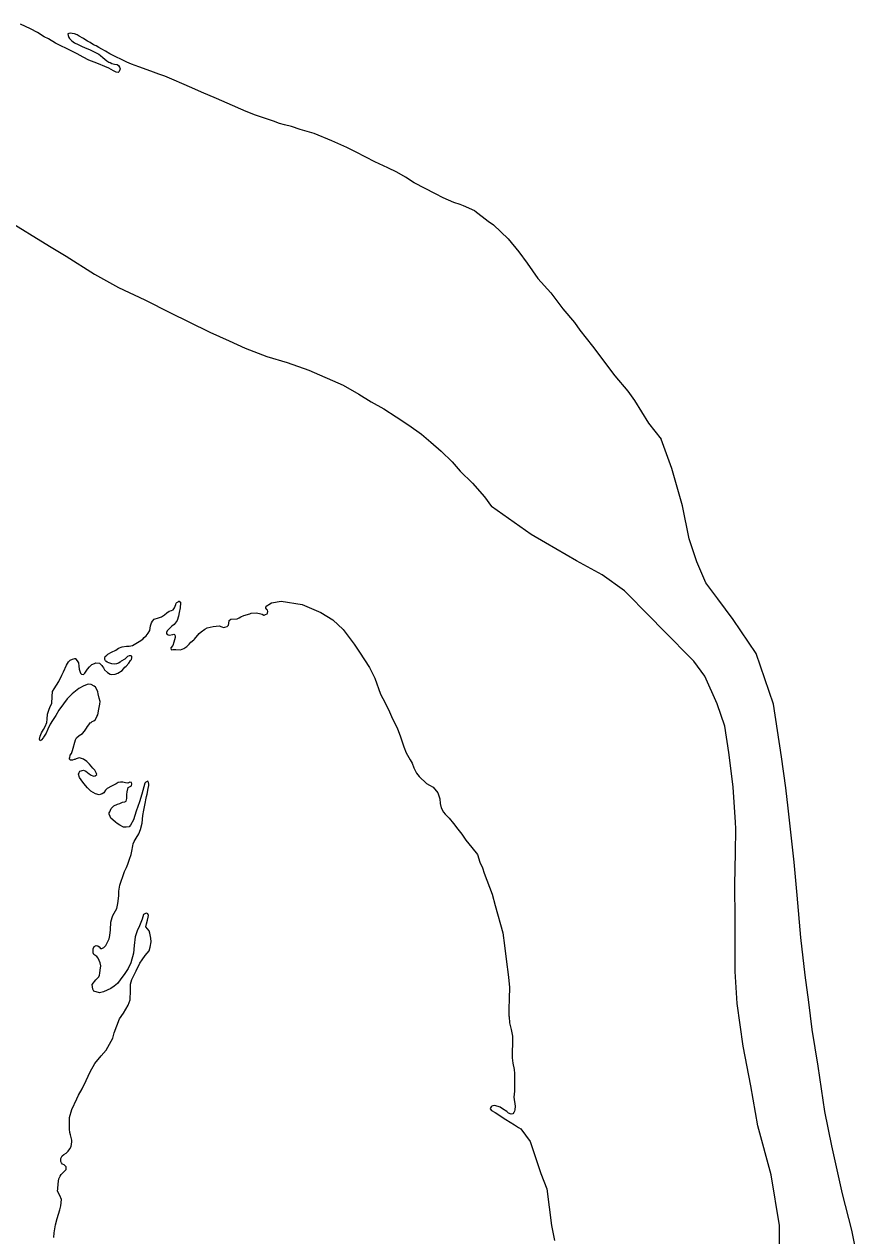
# Model space of a CAD drawing. Extents: x -939622 to -934222, y 1383701 to 1385301.
# Drawn here: x -935554.66 to -935543.11, y 1384282.37 to 1384299.15 of the extents above; entities that cross this region are included whole.
import ezdxf

# ---------------------------------------------------------------- set-up
doc = ezdxf.new("R2010")
doc.units = 0
doc.layers.add('3', color=7, linetype='Continuous')
doc.layers.add('9', color=7, linetype='Continuous')

msp = doc.modelspace()

# ---------------------------------------------------------------- linework, layer by layer
at = {"layer": '3'}
for points in [[(-935554.928, 1384296.455), (-935554.315, 1384296.075), (-935554.085, 1384295.935), (-935553.689, 1384295.686), (-935553.359, 1384295.504), (-935552.995, 1384295.332), (-935552.638, 1384295.154), (-935552.384, 1384295.027), (-935552.094, 1384294.882), (-935551.826, 1384294.762), (-935551.603, 1384294.661), (-935551.302, 1384294.547), (-935551.02, 1384294.463), (-935550.719, 1384294.358), (-935550.244, 1384294.148), (-935550.026, 1384294.026)], [(-935550.026, 1384294.026), (-935549.855, 1384293.92), (-935549.68, 1384293.82), (-935549.511, 1384293.711), (-935549.336, 1384293.596), (-935549.158, 1384293.473), (-935549.031, 1384293.362), (-935548.889, 1384293.235), (-935548.734, 1384293.086), (-935548.624, 1384292.96), (-935548.453, 1384292.794), (-935548.288, 1384292.604), (-935548.19, 1384292.471)], [(-935544.198, 1384281.649), (-935544.197, 1384282.51), (-935544.313, 1384283.209), (-935544.5, 1384283.89), (-935544.594, 1384284.441), (-935544.704, 1384284.992), (-935544.785, 1384285.584), (-935544.812, 1384286.028), (-935544.812, 1384286.741), (-935544.819, 1384287.233), (-935544.807, 1384287.672), (-935544.806, 1384288.001), (-935544.81, 1384288.095), (-935544.839, 1384288.579), (-935544.874, 1384288.843), (-935544.899, 1384289.061), (-935544.954, 1384289.427), (-935545.061, 1384289.735), (-935545.235, 1384290.119), (-935545.384, 1384290.324), (-935545.817, 1384290.759), (-935545.989, 1384290.939), (-935546.348, 1384291.299), (-935546.654, 1384291.521), (-935547.014, 1384291.717), (-935547.439, 1384291.964), (-935547.639, 1384292.081), (-935548.19, 1384292.471)]]:
    msp.add_lwpolyline(points, dxfattribs=at)
at = {"layer": '9'}
for points in [[(-935548.421, 1384296.567), (-935548.576, 1384296.632), (-935548.625, 1384296.654), (-935548.71, 1384296.681), (-935548.859, 1384296.743), (-935548.966, 1384296.799), (-935549.26, 1384296.955), (-935549.38, 1384297.03), (-935549.502, 1384297.101), (-935549.627, 1384297.16), (-935549.804, 1384297.242), (-935549.933, 1384297.307), (-935550.073, 1384297.384), (-935550.192, 1384297.44), (-935550.403, 1384297.536), (-935550.649, 1384297.636), (-935550.84, 1384297.693), (-935550.962, 1384297.731), (-935551.056, 1384297.755), (-935551.126, 1384297.777), (-935551.208, 1384297.807), (-935551.323, 1384297.843), (-935551.46, 1384297.889), (-935551.591, 1384297.942), (-935551.85, 1384298.057), (-935551.999, 1384298.119), (-935552.209, 1384298.208), (-935552.34, 1384298.267), (-935552.48, 1384298.329), (-935552.587, 1384298.373), (-935552.715, 1384298.429), (-935552.797, 1384298.46), (-935552.91, 1384298.501), (-935553.074, 1384298.562), (-935553.126, 1384298.579), (-935553.177, 1384298.598), (-935553.211, 1384298.612), (-935553.241, 1384298.623), (-935553.324, 1384298.666), (-935553.388, 1384298.694), (-935553.476, 1384298.739), (-935553.538, 1384298.779), (-935553.587, 1384298.805), (-935553.629, 1384298.827), (-935553.669, 1384298.85), (-935553.703, 1384298.864), (-935553.749, 1384298.896), (-935553.786, 1384298.915), (-935553.838, 1384298.947), (-935553.85, 1384298.956), (-935553.905, 1384298.984), (-935553.933, 1384299.001), (-935553.966, 1384299.015), (-935554.002, 1384299.023), (-935554.029, 1384299.025), (-935554.047, 1384299.021), (-935554.059, 1384299.015), (-935554.055, 1384298.994), (-935554.046, 1384298.967), (-935554.036, 1384298.952), (-935554.005, 1384298.92), (-935553.968, 1384298.894), (-935553.919, 1384298.869), (-935553.87, 1384298.846), (-935553.818, 1384298.824), (-935553.761, 1384298.799), (-935553.687, 1384298.765), (-935553.629, 1384298.734), (-935553.608, 1384298.716), (-935553.574, 1384298.69), (-935553.521, 1384298.644), (-935553.49, 1384298.624), (-935553.475, 1384298.618), (-935553.451, 1384298.607), (-935553.415, 1384298.599), (-935553.375, 1384298.592), (-935553.36, 1384298.577), (-935553.344, 1384298.556), (-935553.334, 1384298.53), (-935553.348, 1384298.493), (-935553.363, 1384298.483), (-935553.39, 1384298.486), (-935553.426, 1384298.505), (-935553.491, 1384298.54), (-935553.546, 1384298.565), (-935553.634, 1384298.601), (-935553.695, 1384298.626), (-935553.768, 1384298.654), (-935553.847, 1384298.693), (-935553.933, 1384298.739), (-935554.003, 1384298.776), (-935554.079, 1384298.815), (-935554.159, 1384298.849), (-935554.232, 1384298.886), (-935554.33, 1384298.946), (-935554.388, 1384298.977), (-935554.48, 1384299.037), (-935554.578, 1384299.088), (-935554.715, 1384299.15)], [(-935548.421, 1384296.567), (-935548.235, 1384296.422), (-935548.161, 1384296.369), (-935547.96, 1384296.179), (-935547.812, 1384295.999), (-935547.696, 1384295.841), (-935547.548, 1384295.629), (-935547.369, 1384295.429), (-935547.2, 1384295.207), (-935547.041, 1384295.017), (-935546.967, 1384294.911), (-935546.788, 1384294.689), (-935546.481, 1384294.277), (-935546.302, 1384294.066), (-935546.207, 1384293.939), (-935546.016, 1384293.622), (-935545.84, 1384293.403)], [(-935543.114, 1384282.032), (-935543.195, 1384282.444), (-935543.326, 1384282.947), (-935543.473, 1384283.613), (-935543.572, 1384284.087), (-935543.662, 1384284.717), (-935543.746, 1384285.222), (-935543.794, 1384285.603), (-935543.842, 1384285.977), (-935543.904, 1384286.498), (-935543.953, 1384287.083), (-935543.997, 1384287.543), (-935544.077, 1384288.291), (-935544.113, 1384288.571), (-935544.17, 1384288.999), (-935544.281, 1384289.73), (-935544.522, 1384290.431), (-935544.84, 1384290.903), (-935545.055, 1384291.191), (-935545.221, 1384291.411), (-935545.343, 1384291.703), (-935545.451, 1384292.019), (-935545.541, 1384292.477), (-935545.689, 1384292.995), (-935545.84, 1384293.403)], [(-935554.343, 1384289.593), (-935554.321, 1384289.66), (-935554.299, 1384289.706), (-935554.282, 1384289.739), (-935554.279, 1384289.836), (-935554.272, 1384289.905), (-935554.25, 1384289.945), (-935554.184, 1384290.044), (-935554.142, 1384290.13), (-935554.122, 1384290.176), (-935554.08, 1384290.27), (-935554.066, 1384290.295), (-935554.052, 1384290.319), (-935554.026, 1384290.341), (-935553.996, 1384290.354), (-935553.964, 1384290.365), (-935553.951, 1384290.362), (-935553.948, 1384290.356), (-935553.929, 1384290.33), (-935553.913, 1384290.303), (-935553.906, 1384290.258), (-935553.901, 1384290.213), (-935553.895, 1384290.189), (-935553.885, 1384290.162), (-935553.872, 1384290.145), (-935553.845, 1384290.143), (-935553.825, 1384290.161), (-935553.787, 1384290.214), (-935553.761, 1384290.248), (-935553.726, 1384290.279), (-935553.691, 1384290.295), (-935553.67, 1384290.302), (-935553.622, 1384290.298), (-935553.588, 1384290.268), (-935553.578, 1384290.254), (-935553.566, 1384290.233), (-935553.553, 1384290.206), (-935553.512, 1384290.169), (-935553.473, 1384290.146), (-935553.46, 1384290.14), (-935553.404, 1384290.145), (-935553.365, 1384290.161), (-935553.309, 1384290.199), (-935553.269, 1384290.243), (-935553.251, 1384290.258), (-935553.217, 1384290.299), (-935553.191, 1384290.333), (-935553.179, 1384290.351), (-935553.174, 1384290.37), (-935553.175, 1384290.391), (-935553.184, 1384290.402), (-935553.211, 1384290.401), (-935553.232, 1384290.389), (-935553.269, 1384290.354), (-935553.323, 1384290.325), (-935553.337, 1384290.313), (-935553.358, 1384290.3), (-935553.384, 1384290.287), (-935553.408, 1384290.283), (-935553.451, 1384290.291), (-935553.466, 1384290.294), (-935553.493, 1384290.302), (-935553.517, 1384290.313), (-935553.533, 1384290.325), (-935553.539, 1384290.33), (-935553.546, 1384290.348), (-935553.546, 1384290.372), (-935553.541, 1384290.391), (-935553.521, 1384290.409), (-935553.506, 1384290.422), (-935553.453, 1384290.451), (-935553.394, 1384290.48), (-935553.356, 1384290.505), (-935553.308, 1384290.525), (-935553.248, 1384290.533), (-935553.209, 1384290.534), (-935553.162, 1384290.545), (-935553.07, 1384290.599), (-935553.023, 1384290.631), (-935553.003, 1384290.652), (-935552.974, 1384290.677), (-935552.945, 1384290.712), (-935552.922, 1384290.751), (-935552.918, 1384290.785), (-935552.913, 1384290.815), (-935552.902, 1384290.855), (-935552.885, 1384290.882), (-935552.862, 1384290.91), (-935552.805, 1384290.927), (-935552.764, 1384290.94), (-935552.72, 1384290.969), (-935552.69, 1384290.997), (-935552.658, 1384291.019), (-935552.625, 1384291.029), (-935552.602, 1384291.039), (-935552.582, 1384291.064), (-935552.565, 1384291.11), (-935552.56, 1384291.128), (-935552.551, 1384291.137), (-935552.533, 1384291.15), (-935552.522, 1384291.156)], [(-935552.522, 1384291.156), (-935552.516, 1384291.157), (-935552.5, 1384291.145), (-935552.5, 1384291.136), (-935552.504, 1384291.067), (-935552.516, 1384291), (-935552.527, 1384290.951), (-935552.546, 1384290.89), (-935552.586, 1384290.835), (-935552.618, 1384290.81), (-935552.65, 1384290.778), (-935552.682, 1384290.747), (-935552.693, 1384290.723), (-935552.693, 1384290.708), (-935552.683, 1384290.696), (-935552.656, 1384290.685), (-935552.605, 1384290.696), (-935552.59, 1384290.702), (-935552.584, 1384290.696), (-935552.575, 1384290.676), (-935552.574, 1384290.654), (-935552.593, 1384290.591), (-935552.606, 1384290.545), (-935552.606, 1384290.542), (-935552.632, 1384290.511), (-935552.628, 1384290.484), (-935552.604, 1384290.488), (-935552.565, 1384290.486), (-935552.499, 1384290.485), (-935552.455, 1384290.502), (-935552.41, 1384290.527), (-935552.378, 1384290.561), (-935552.355, 1384290.589), (-935552.314, 1384290.621), (-935552.306, 1384290.63), (-935552.239, 1384290.708), (-935552.213, 1384290.733), (-935552.16, 1384290.771), (-935552.128, 1384290.79), (-935552.044, 1384290.807), (-935552.006, 1384290.812), (-935551.964, 1384290.816), (-935551.927, 1384290.802), (-935551.903, 1384290.794), (-935551.885, 1384290.795), (-935551.852, 1384290.805), (-935551.835, 1384290.826), (-935551.83, 1384290.848), (-935551.825, 1384290.89), (-935551.802, 1384290.909), (-935551.715, 1384290.912), (-935551.688, 1384290.925), (-935551.661, 1384290.941), (-935551.623, 1384290.957), (-935551.537, 1384290.984), (-935551.522, 1384290.99), (-935551.444, 1384290.996), (-935551.384, 1384290.98), (-935551.368, 1384290.977), (-935551.344, 1384290.963), (-935551.338, 1384290.963), (-935551.32, 1384290.973), (-935551.297, 1384290.983), (-935551.294, 1384290.992), (-935551.289, 1384291.016), (-935551.292, 1384291.034), (-935551.302, 1384291.043), (-935551.317, 1384291.06), (-935551.315, 1384291.073), (-935551.303, 1384291.091), (-935551.277, 1384291.113), (-935551.238, 1384291.132), (-935551.104, 1384291.158), (-935550.814, 1384291.113), (-935550.714, 1384291.071), (-935550.555, 1384291.001), (-935550.387, 1384290.898), (-935550.247, 1384290.767), (-935550.093, 1384290.561), (-935550.02, 1384290.449), (-935549.881, 1384290.237), (-935549.807, 1384290.089), (-935549.728, 1384289.871), (-935549.663, 1384289.75), (-935549.602, 1384289.626), (-935549.56, 1384289.527), (-935549.496, 1384289.403), (-935549.449, 1384289.278), (-935549.406, 1384289.141), (-935549.37, 1384289.058), (-935549.318, 1384288.957), (-935549.29, 1384288.913), (-935549.264, 1384288.85), (-935549.228, 1384288.776), (-935549.194, 1384288.729), (-935549.091, 1384288.633), (-935549.049, 1384288.61), (-935549, 1384288.582), (-935548.934, 1384288.503), (-935548.907, 1384288.419), (-935548.899, 1384288.353)], [(-935553.23, 1384288.638), (-935553.26, 1384288.64), (-935553.296, 1384288.648), (-935553.332, 1384288.65), (-935553.362, 1384288.643), (-935553.389, 1384288.627), (-935553.454, 1384288.595), (-935553.513, 1384288.563), (-935553.536, 1384288.538), (-935553.559, 1384288.504), (-935553.585, 1384288.488), (-935553.624, 1384288.475), (-935553.675, 1384288.488), (-935553.74, 1384288.525), (-935553.789, 1384288.569), (-935553.839, 1384288.633), (-935553.877, 1384288.68), (-935553.899, 1384288.716), (-935553.913, 1384288.76), (-935553.904, 1384288.785), (-935553.893, 1384288.8), (-935553.842, 1384288.817), (-935553.812, 1384288.803), (-935553.763, 1384288.765), (-935553.738, 1384288.748), (-935553.714, 1384288.737), (-935553.698, 1384288.731), (-935553.681, 1384288.738), (-935553.66, 1384288.757), (-935553.661, 1384288.772), (-935553.686, 1384288.816), (-935553.714, 1384288.845), (-935553.758, 1384288.898), (-935553.798, 1384288.936), (-935553.844, 1384288.967), (-935553.884, 1384288.984), (-935553.905, 1384288.987), (-935553.929, 1384288.977), (-935553.944, 1384288.973), (-935553.965, 1384288.966), (-935553.974, 1384288.966), (-935553.997, 1384288.956), (-935554.009, 1384288.953), (-935554.024, 1384288.955), (-935554.04, 1384288.973), (-935554.034, 1384288.988), (-935554.027, 1384289.025), (-935554.009, 1384289.049), (-935553.996, 1384289.089), (-935553.953, 1384289.238), (-935553.938, 1384289.263), (-935553.904, 1384289.297), (-935553.857, 1384289.326), (-935553.827, 1384289.354), (-935553.802, 1384289.397), (-935553.788, 1384289.421), (-935553.77, 1384289.446), (-935553.75, 1384289.471), (-935553.738, 1384289.477), (-935553.724, 1384289.49), (-935553.7, 1384289.499), (-935553.677, 1384289.518), (-935553.657, 1384289.558), (-935553.646, 1384289.583), (-935553.638, 1384289.604), (-935553.633, 1384289.64), (-935553.625, 1384289.686), (-935553.615, 1384289.728), (-935553.613, 1384289.767), (-935553.627, 1384289.812), (-935553.641, 1384289.872), (-935553.645, 1384289.899), (-935553.658, 1384289.932), (-935553.677, 1384289.964), (-935553.695, 1384289.979), (-935553.735, 1384290.002), (-935553.777, 1384290.009), (-935553.837, 1384289.986), (-935553.907, 1384289.948), (-935553.998, 1384289.875), (-935554.071, 1384289.804), (-935554.12, 1384289.736), (-935554.183, 1384289.646), (-935554.225, 1384289.573), (-935554.271, 1384289.502), (-935554.305, 1384289.455), (-935554.336, 1384289.385), (-935554.361, 1384289.327), (-935554.395, 1384289.272), (-935554.401, 1384289.265), (-935554.424, 1384289.235), (-935554.433, 1384289.225), (-935554.442, 1384289.222), (-935554.454, 1384289.246), (-935554.444, 1384289.285), (-935554.427, 1384289.334), (-935554.399, 1384289.38), (-935554.373, 1384289.42), (-935554.351, 1384289.478), (-935554.347, 1384289.523), (-935554.343, 1384289.593)], [(-935553.565, 1384285.747), (-935553.622, 1384285.733), (-935553.7, 1384285.754), (-935553.713, 1384285.784), (-935553.722, 1384285.847), (-935553.673, 1384285.912), (-935553.649, 1384285.934), (-935553.632, 1384285.952), (-935553.621, 1384285.977), (-935553.619, 1384286.004), (-935553.614, 1384286.046), (-935553.601, 1384286.104), (-935553.611, 1384286.146), (-935553.641, 1384286.211), (-935553.657, 1384286.235), (-935553.7, 1384286.263), (-935553.709, 1384286.287), (-935553.71, 1384286.314), (-935553.708, 1384286.339), (-935553.694, 1384286.372), (-935553.668, 1384286.385), (-935553.643, 1384286.383), (-935553.628, 1384286.368), (-935553.606, 1384286.345), (-935553.588, 1384286.345), (-935553.562, 1384286.361), (-935553.535, 1384286.386), (-935553.488, 1384286.481), (-935553.48, 1384286.527), (-935553.471, 1384286.605), (-935553.462, 1384286.708), (-935553.446, 1384286.775), (-935553.435, 1384286.802), (-935553.398, 1384286.867), (-935553.381, 1384286.898), (-935553.366, 1384286.967), (-935553.354, 1384287.076), (-935553.354, 1384287.14), (-935553.341, 1384287.221), (-935553.322, 1384287.279), (-935553.297, 1384287.343), (-935553.273, 1384287.413), (-935553.245, 1384287.469), (-935553.231, 1384287.514), (-935553.206, 1384287.584), (-935553.184, 1384287.648), (-935553.174, 1384287.694), (-935553.159, 1384287.77), (-935553.156, 1384287.797), (-935553.142, 1384287.828), (-935553.114, 1384287.874), (-935553.074, 1384287.932), (-935553.052, 1384287.996), (-935553.028, 1384288.081), (-935553.019, 1384288.187), (-935553.007, 1384288.26), (-935552.991, 1384288.333), (-935552.968, 1384288.451), (-935552.96, 1384288.484), (-935552.945, 1384288.56), (-935552.94, 1384288.603), (-935552.938, 1384288.624), (-935552.942, 1384288.645), (-935552.945, 1384288.651), (-935552.951, 1384288.662), (-935552.981, 1384288.649), (-935552.992, 1384288.634), (-935553.035, 1384288.482), (-935553.068, 1384288.378), (-935553.112, 1384288.247), (-935553.15, 1384288.129), (-935553.192, 1384288.052), (-935553.212, 1384288.033), (-935553.251, 1384288.026), (-935553.287, 1384288.028), (-935553.339, 1384288.053), (-935553.376, 1384288.076), (-935553.401, 1384288.096), (-935553.438, 1384288.128), (-935553.463, 1384288.151), (-935553.475, 1384288.172), (-935553.486, 1384288.208), (-935553.486, 1384288.223), (-935553.478, 1384288.241), (-935553.458, 1384288.284), (-935553.423, 1384288.321), (-935553.373, 1384288.344), (-935553.34, 1384288.354), (-935553.302, 1384288.371), (-935553.269, 1384288.378), (-935553.251, 1384288.387), (-935553.241, 1384288.424), (-935553.242, 1384288.478), (-935553.238, 1384288.517), (-935553.225, 1384288.575), (-935553.222, 1384288.578), (-935553.18, 1384288.598), (-935553.172, 1384288.628), (-935553.179, 1384288.646), (-935553.2, 1384288.648), (-935553.23, 1384288.638)], [(-935548.899, 1384288.353), (-935548.885, 1384288.296), (-935548.856, 1384288.234), (-935548.831, 1384288.205), (-935548.775, 1384288.149), (-935548.718, 1384288.076), (-935548.656, 1384288), (-935548.599, 1384287.929), (-935548.545, 1384287.846), (-935548.461, 1384287.744), (-935548.385, 1384287.647), (-935548.349, 1384287.543), (-935548.313, 1384287.462), (-935548.29, 1384287.391), (-935548.178, 1384287.099), (-935548.14, 1384286.941), (-935548.034, 1384286.562), (-935548.01, 1384286.385), (-935547.985, 1384286.196), (-935547.953, 1384285.95), (-935547.942, 1384285.805), (-935547.943, 1384285.652), (-935547.95, 1384285.504), (-935547.95, 1384285.413), (-935547.947, 1384285.399), (-935547.938, 1384285.317), (-935547.917, 1384285.225), (-935547.898, 1384285.132), (-935547.899, 1384285.066), (-935547.905, 1384284.879), (-935547.903, 1384284.833), (-935547.895, 1384284.758), (-935547.877, 1384284.669), (-935547.869, 1384284.615), (-935547.869, 1384284.512), (-935547.873, 1384284.367), (-935547.879, 1384284.286), (-935547.863, 1384284.16), (-935547.867, 1384284.109), (-935547.872, 1384284.09), (-935547.881, 1384284.075), (-935547.892, 1384284.053), (-935547.919, 1384284.05), (-935547.956, 1384284.066), (-935547.977, 1384284.087), (-935548.036, 1384284.124), (-935548.07, 1384284.147), (-935548.143, 1384284.172), (-935548.169, 1384284.168), (-935548.184, 1384284.161), (-935548.196, 1384284.152), (-935548.204, 1384284.137), (-935548.207, 1384284.124), (-935548.191, 1384284.101), (-935548.139, 1384284.075), (-935547.992, 1384283.978), (-935547.933, 1384283.938), (-935547.869, 1384283.904), (-935547.817, 1384283.866), (-935547.783, 1384283.846)], [(-935554.252, 1384282.343), (-935554.248, 1384282.404), (-935554.231, 1384282.519), (-935554.21, 1384282.607), (-935554.172, 1384282.726), (-935554.156, 1384282.78), (-935554.147, 1384282.868), (-935554.173, 1384282.924), (-935554.202, 1384282.984), (-935554.2, 1384283.017), (-935554.196, 1384283.086), (-935554.187, 1384283.153), (-935554.167, 1384283.19), (-935554.153, 1384283.214), (-935554.118, 1384283.249), (-935554.083, 1384283.283), (-935554.084, 1384283.319), (-935554.109, 1384283.348), (-935554.133, 1384283.357), (-935554.149, 1384283.377), (-935554.156, 1384283.395), (-935554.156, 1384283.419), (-935554.157, 1384283.434), (-935554.137, 1384283.474), (-935554.117, 1384283.493), (-935554.081, 1384283.512), (-935554.055, 1384283.537), (-935554.032, 1384283.568), (-935554.012, 1384283.602), (-935554.003, 1384283.665), (-935554.003, 1384283.689), (-935554.024, 1384283.764), (-935554.031, 1384283.794), (-935554.036, 1384283.842), (-935554.035, 1384284.002), (-935554.003, 1384284.114), (-935553.936, 1384284.261), (-935553.91, 1384284.313), (-935553.862, 1384284.402), (-935553.806, 1384284.515), (-935553.75, 1384284.635), (-935553.685, 1384284.751), (-935553.598, 1384284.86), (-935553.529, 1384284.937), (-935553.438, 1384285.103), (-935553.417, 1384285.179), (-935553.381, 1384285.274), (-935553.342, 1384285.371), (-935553.288, 1384285.448), (-935553.222, 1384285.562), (-935553.195, 1384285.635), (-935553.19, 1384285.762), (-935553.193, 1384285.849), (-935553.171, 1384285.916), (-935553.112, 1384286.036), (-935553.062, 1384286.143), (-935553.03, 1384286.189), (-935552.987, 1384286.248), (-935552.935, 1384286.313), (-935552.919, 1384286.362), (-935552.904, 1384286.44), (-935552.911, 1384286.488), (-935552.919, 1384286.536), (-935552.923, 1384286.557), (-935552.933, 1384286.59), (-935552.958, 1384286.616), (-935552.977, 1384286.646), (-935552.972, 1384286.685), (-935552.956, 1384286.74), (-935552.945, 1384286.779), (-935552.943, 1384286.804), (-935552.95, 1384286.825), (-935552.971, 1384286.833), (-935552.986, 1384286.832), (-935553.012, 1384286.816), (-935553.031, 1384286.753), (-935553.067, 1384286.658), (-935553.101, 1384286.588), (-935553.128, 1384286.508), (-935553.139, 1384286.387), (-935553.151, 1384286.282), (-935553.188, 1384286.145), (-935553.224, 1384286.068), (-935553.27, 1384285.997), (-935553.333, 1384285.911), (-935553.374, 1384285.861), (-935553.417, 1384285.824), (-935553.464, 1384285.789), (-935553.515, 1384285.769), (-935553.565, 1384285.747)], [(-935547.783, 1384283.846), (-935547.654, 1384283.671), (-935547.548, 1384283.355), (-935547.506, 1384283.228), (-935547.421, 1384283.016), (-935547.358, 1384282.509), (-935547.316, 1384282.298)]]:
    msp.add_lwpolyline(points, dxfattribs=at)

doc.saveas('drawing.dxf')
